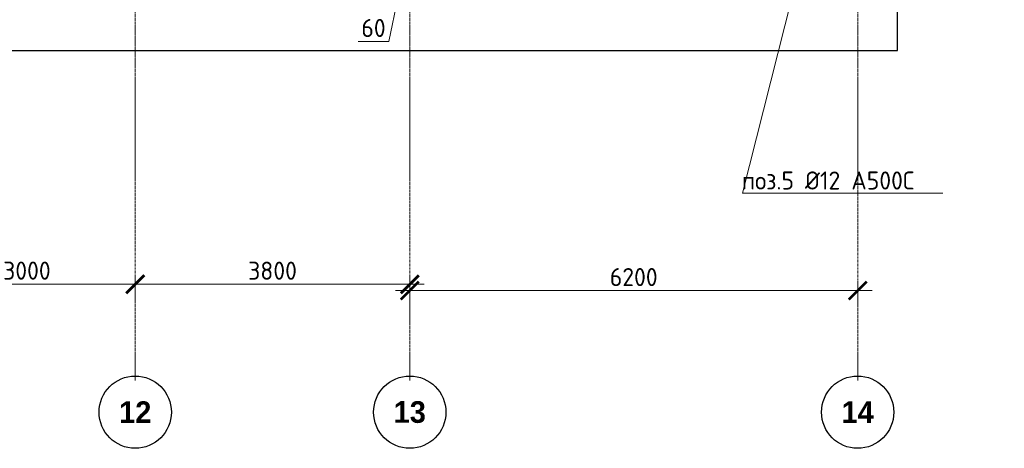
# Model space of a CAD drawing. Header units: millimetres. Extents: x -56135 to 1694203, y -446411 to -23139.
# Tile 291 of 311: x 995958 to 1009588, y -90804 to -84873. Entities that reach past the tile are written whole.
import ezdxf
from ezdxf import colors
from ezdxf.entities.mleader import LeaderData, LeaderLine
from ezdxf.math import Vec2, Vec3

# ---------------------------------------------------------------- set-up
doc = ezdxf.new("R2010")
doc.units = ezdxf.units.MM
for name, pattern in [('______5', [1100, 800, -100, 100, -100]), ('HIDDEN2', [4.7625, 3.175, -1.5875]), ('осевая', [50.8, 31.75, -6.35, 6.35, -6.35])]:
    doc.linetypes.add(name, pattern=pattern)
for name, color, linetype, lineweight in [('0 Фундамент', 5, 'Continuous', 30), ('1 Стены', 3, 'Continuous', 30), ('Оси', 40, '______5', 18), ('подоснова', 151, 'Continuous', 5), ('РАЗМЕРЫ', 1, 'Continuous', 9)]:
    doc.layers.add(name, color=color, linetype=linetype, lineweight=lineweight)
doc.styles.add('Century Gothic', font='GOTHIC.TTF')
doc.styles.add('GOST-2.304_Type-B', font='GOST_Common.ttf')
doc.dimstyles.new('СПДС', dxfattribs={"dimscale": 100, "dimtxt": 2.5, "dimasz": 2.5, "dimexe": 1.25, "dimexo": 0, "dimtad": 1, "dimdec": 0, "dimtxsty": 'GOST-2.304_Type-B', "dimblk": 'ARCHTICK', "dimcen": 2.5, "dimdle": 2, "dimadec": 0, "dimazin": 2, "dimtfac": 0.75, "dimtdec": 0, "dimtmove": 1, "dimatfit": 3, "dimfxl": 1, "dimtolj": 1, "dimarcsym": 1})

# ---------------------------------------------------------------- blocks, each defined once
blk = doc.blocks.new('NSY101')
at = {"color": 0, "linetype": 'ByBlock', "lineweight": -2}
blk.add_circle((0, 0), 50, dxfattribs=at)
blk = doc.blocks.new('_ArchTick')
at = {"color": 0, "linetype": 'ByBlock', "const_width": 0.15}
blk.add_lwpolyline([(-0.5, -0.5), (0.5, 0.5)], dxfattribs=at)
blk = doc.blocks.new('*D1013')
at = {"layer": 'DEFPOINTS', "color": 0, "transparency": 16777216}
for p in [(511255, -133558), (508255, -133793), (511255, -133811)]:
    blk.add_point(p, dxfattribs=at)
at = {"layer": 'РАЗМЕРЫ', "color": 0, "lineweight": -2, "transparency": 16777216}
for p, q in [((508255, -133793), (508255, -133433)), ((511255, -133811), (511255, -133433)), ((508055, -133558), (511455, -133558))]:
    blk.add_line(p, q, dxfattribs=at)
at = {"layer": 'РАЗМЕРЫ', "color": 0, "lineweight": -2, "transparency": 16777216, "xscale": 250, "yscale": 250, "zscale": 250, "rotation": 180}
blk.add_blockref('_ArchTick', (508255, -133558), dxfattribs=at)
at = {"layer": 'РАЗМЕРЫ', "color": 0, "lineweight": -2, "transparency": 16777216, "xscale": 250, "yscale": 250, "zscale": 250}
blk.add_blockref('_ArchTick', (511255, -133558), dxfattribs=at)
at = {"layer": 'РАЗМЕРЫ', "color": 0, "transparency": 16777216, "insert": (509755, -133371), "char_height": 250, "attachment_point": 5, "style": 'GOST-2.304_Type-B'}
blk.add_mtext('\\A1;3000', dxfattribs=at)
blk = doc.blocks.new('*D1014')
at = {"layer": 'DEFPOINTS', "color": 0, "transparency": 16777216}
for p in [(515055, -133560), (511255, -133811), (515055, -134097)]:
    blk.add_point(p, dxfattribs=at)
at = {"layer": 'РАЗМЕРЫ', "color": 0, "lineweight": -2, "transparency": 16777216}
for p, q in [((511255, -133811), (511255, -133435)), ((515055, -134097), (515055, -133435)), ((511055, -133560), (515255, -133560))]:
    blk.add_line(p, q, dxfattribs=at)
at = {"layer": 'РАЗМЕРЫ', "color": 0, "lineweight": -2, "transparency": 16777216, "xscale": 250, "yscale": 250, "zscale": 250, "rotation": 180}
blk.add_blockref('_ArchTick', (511255, -133560), dxfattribs=at)
at = {"layer": 'РАЗМЕРЫ', "color": 0, "lineweight": -2, "transparency": 16777216, "xscale": 250, "yscale": 250, "zscale": 250}
blk.add_blockref('_ArchTick', (515055, -133560), dxfattribs=at)
at = {"layer": 'РАЗМЕРЫ', "color": 0, "transparency": 16777216, "insert": (513155, -133372), "char_height": 250, "attachment_point": 5, "style": 'GOST-2.304_Type-B'}
blk.add_mtext('\\A1;3800', dxfattribs=at)
blk = doc.blocks.new('*D2136')
at = {"layer": 'DEFPOINTS', "color": 0, "transparency": 16777216}
for p in [(521255, -133647), (521255, -133875), (515055, -134097)]:
    blk.add_point(p, dxfattribs=at)
at = {"layer": 'РАЗМЕРЫ', "color": 0, "lineweight": -2, "transparency": 16777216}
for p, q in [((515055, -134097), (515055, -133522)), ((521255, -133875), (521255, -133522)), ((514855, -133647), (521455, -133647))]:
    blk.add_line(p, q, dxfattribs=at)
at = {"layer": 'РАЗМЕРЫ', "color": 0, "lineweight": -2, "transparency": 16777216, "xscale": 250, "yscale": 250, "zscale": 250, "rotation": 180}
blk.add_blockref('_ArchTick', (515055, -133647), dxfattribs=at)
at = {"layer": 'РАЗМЕРЫ', "color": 0, "lineweight": -2, "transparency": 16777216, "xscale": 250, "yscale": 250, "zscale": 250}
blk.add_blockref('_ArchTick', (521255, -133647), dxfattribs=at)
at = {"layer": 'РАЗМЕРЫ', "color": 0, "transparency": 16777216, "insert": (518155, -133460), "char_height": 250, "attachment_point": 5, "style": 'GOST-2.304_Type-B'}
blk.add_mtext('\\A1;6200', dxfattribs=at)
blk = doc.blocks.new('стены тп')
at = {"layer": '1 Стены', "color": 252, "linetype": 'HIDDEN2', "lineweight": 0, "true_color": 0x939598}
for p, q in [((899391, -211577), (899391, -210965)), ((899391, -211577), (899391, -210965)), ((903191, -211577), (903191, -210965)), ((903191, -211577), (903191, -210965)), ((909391, -211577), (909391, -210965))]:
    blk.add_line(p, q, dxfattribs=at)
blk = doc.blocks.new('*D1897')
at = {"layer": 'DEFPOINTS', "color": 0, "transparency": 16777216}
for p in [(1001228, -83470, -360), (1001288, -83470, -360), (1001288, -84243)]:
    blk.add_point(p, dxfattribs=at)
at = {"layer": 'РАЗМЕРЫ', "color": 0, "lineweight": -2, "transparency": 16777216}
for p, q in [((1001228, -83470), (1001228, -84368)), ((1001288, -83470), (1001288, -84368)), ((1001228, -84243), (1000978, -84243)), ((1001258, -84243), (1001068, -85176)), ((1001228, -84243), (1001288, -84243)), ((1001228, -84243), (1001288, -84243)), ((1001288, -84243), (1001538, -84243)), ((1001068, -85176), (1000643, -85176))]:
    blk.add_line(p, q, dxfattribs=at)
at = {"layer": 'РАЗМЕРЫ', "color": 0, "lineweight": -2, "transparency": 16777216, "xscale": 250, "yscale": 250, "zscale": 250}
blk.add_blockref('_ArchTick', (1001228, -84243), dxfattribs=at)
at = {"layer": 'РАЗМЕРЫ', "color": 0, "lineweight": -2, "transparency": 16777216, "xscale": 250, "yscale": 250, "zscale": 250, "rotation": 180}
blk.add_blockref('_ArchTick', (1001288, -84243), dxfattribs=at)
at = {"layer": 'РАЗМЕРЫ', "color": 0, "transparency": 16777216, "insert": (1000856, -84988), "char_height": 250, "attachment_point": 5, "style": 'GOST-2.304_Type-B'}
blk.add_mtext('\\A1;60', dxfattribs=at)
blk = doc.blocks.new('_None')
blk = doc.blocks.new('оси 2.2-2.3')
at = {"layer": 'Оси', "color": 16, "linetype": 'осевая', "lineweight": 0, "transparency": 33554687}
for p, q in [((511254.9, -104267.9), (511254.9, -134893.5)), ((515054.9, -104267.9), (515054.9, -134893.5)), ((521254.5, -104267.9), (521254.9, -134893.5))]:
    blk.add_line(p, q, dxfattribs=at)
at = {"layer": 'Оси', "color": 16, "linetype": 'Continuous', "lineweight": 25, "transparency": 33554687, "xscale": 9.999999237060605, "yscale": 9.999999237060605, "zscale": 9.999999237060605}
for p in [(511254.4, -135329.4), (515054.4, -135329.4), (521254.4, -135329.4)]:
    blk.add_blockref('NSY101', p, dxfattribs=at)
at = {"layer": 'Оси', "color": 16, "linetype": 'Continuous', "lineweight": 25, "transparency": 33554687, "char_height": 300, "width": 620, "attachment_point": 5, "style": 'Century Gothic'}
for s, insert in [('\\A1;{\\fCentury Gothic|i0|b1;\\H300.000000;\\W1.000000;\\C16;12}\\P', (511254.4, -135329.4)), ('\\A1;{\\fCentury Gothic|i0|b1;\\H300.000000;\\W1.000000;\\C16;13}\\P', (515054.4, -135329.4)), ('\\A1;{\\fCentury Gothic|i0|b1;\\H300.000000;\\W1.000000;\\C16;14}\\P', (521254.4, -135329.4))]:
    blk.add_mtext(s, dxfattribs=dict(at, insert=insert))
at = {"layer": 'РАЗМЕРЫ', "color": 1}
for base, p1, p2, picture, middle in [((511254.9, -133558.4), (508254.9, -133793.3), (511254.9, -133811.5), '*D1013', (509754.9, -133370.9)), ((515054.9, -133559.9), (511254.9, -133811.5), (515054.9, -134096.6), '*D1014', (513154.9, -133372.4)), ((521254.9, -133647.3), (515054.9, -134096.6), (521254.9, -133875.5), '*D2136', (518154.9, -133459.8))]:
    dim = blk.add_linear_dim(base=base, p1=p1, p2=p2, dimstyle='СПДС', dxfattribs=at)
    dim.commit()
    dim.dimension.update_dxf_attribs({"geometry": picture, "text_midpoint": middle})
blk = doc.blocks.new('прпрп')
at = {"layer": '0 Фундамент'}
blk.add_lwpolyline([(960458, -61120), (960458, -85300), (967808, -85300), (967808, -85300), (980308, -85300), (980308, -85300), (982658, -85300), (982658, -85300), (1008108, -85300), (1008108, -81220), (1009588, -81220), (1009588, -72620), (1008108, -72620), (1008108, -61120), (960458, -61120)], dxfattribs=at)
at = {"layer": 'РАЗМЕРЫ', "color": 1}
for name, p in [('оси 2.2-2.3', (486303.3, 45025.4)), ('стены тп', (98167.6, 126055.6))]:
    blk.add_blockref(name, p, dxfattribs=at)
dim = blk.add_linear_dim(base=(1001288.4, -84243.3), p1=(1001228.1, -83470, -360), p2=(1001288.4, -83470, -360), dimstyle='СПДС', dxfattribs=at)
dim.commit()
dim.dimension.update_dxf_attribs({"geometry": '*D1897', "text_midpoint": (1001005.6, -85175.9), "dimtype": 128})
at = {"layer": 'подоснова', "color": 4, "ltscale": 0.3}
ml = blk.add_multileader_mtext('Standard', dxfattribs=at)
ml.set_content('{\\C2;поз.5 %%C12 А500С }', color=4, style='GOST-2.304_Type-B')
ml.set_leader_properties(color=256, linetype='ByLayer', lineweight=15)
ml.set_arrow_properties(name='NONE')
ml.build(insert=Vec2(0, 0))
ml.multileader.update_dxf_attribs({"text_left_attachment_type": 6, "text_right_attachment_type": 6, "dogleg_length": 0.1, "arrow_head_size": 18})
ctx = ml.context
ctx.base_point, ctx.char_height, ctx.arrow_head_size, ctx.landing_gap_size, ctx.plane_origin = Vec3(1005962.5, -87273.2), 250, 18, 20, Vec3(1016558.4, -86175.8)
ctx.left_attachment, ctx.right_attachment, ctx.text_align_type = 6, 6, 1
notes = []
notes.append((ctx, [(1, (1, 1, 0), (1005962.4, -87273.2), (1, 0), 0.1, [(2, [(997558.3, -84243.3), (1003488.1, -84243.3), (1006728.2, -84243.3)], 0, [])])]))
ctx.mtext.insert, ctx.mtext.width, ctx.mtext.alignment, ctx.mtext.flow_direction = Vec3(1007149.4, -86973.2), 4075.871, 2, 5
for ctx, leaders in notes:
    for number, flags, end, landing, length, lines in leaders:
        leader = LeaderData()
        leader.index, (leader.has_last_leader_line, leader.has_dogleg_vector, leader.attachment_direction) = number, flags
        leader.last_leader_point, leader.dogleg_vector, leader.dogleg_length = Vec3(end), Vec3(landing), length
        for number, points, colour, breaks in lines:
            line = LeaderLine()
            line.index, line.vertices, line.color, line.breaks = number, Vec3.list(points), colors.encode_raw_color(colour), breaks
            leader.lines.append(line)
        ctx.leaders.append(leader)

msp = doc.modelspace()

# ---------------------------------------------------------------- block references
at = {"layer": 'РАЗМЕРЫ'}
msp.add_blockref('прпрп', (0, 0), dxfattribs=at)

doc.saveas('drawing.dxf')
